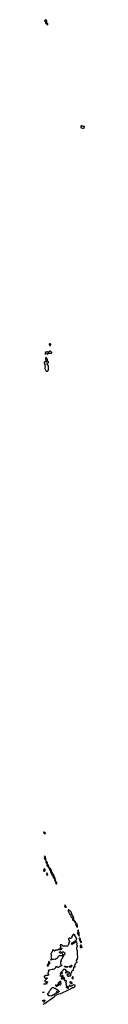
# Model space of a CAD drawing. Extents: x 2889633 to 3052318, y 540750 to 918690.
# Tile 397 of 656: x 2968791 to 2970360, y 697835 to 735380. Entities that reach past the tile are written whole.
import ezdxf

# ---------------------------------------------------------------- set-up
doc = ezdxf.new("R2010")
doc.units = 0

msp = doc.modelspace()

# ---------------------------------------------------------------- linework, layer by layer
at = {"layer": '0CON02XD'}
for points in [[(2968955, 735190), (2968960, 735195), (2968958, 735228), (2968938, 735248), (2968922, 735252), (2968900, 735275), (2968900, 735285), (2968920, 735315), (2968920, 735345), (2968912, 735352), (2968908, 735368), (2968875, 735380), (2968868, 735372), (2968852, 735368), (2968848, 735352), (2968832, 735348), (2968830, 735325), (2968868, 735308), (2968872, 735252), (2968888, 735248), (2968892, 735232), (2968908, 735228), (2968912, 735212), (2968928, 735208), (2968932, 735192), (2968955, 735190)], [(2970325, 731240), (2970350, 731255), (2970360, 731285), (2970355, 731300), (2970342, 731302), (2970335, 731310), (2970315, 731310), (2970305, 731320), (2970255, 731320), (2970245, 731330), (2970235, 731330), (2970222, 731318), (2970212, 731292), (2970235, 731260), (2970245, 731260), (2970275, 731240), (2970325, 731240)], [(2969045, 722940), (2969060, 722965), (2969060, 722985), (2969070, 722995), (2969070, 723005), (2969045, 723022), (2969028, 723022), (2969015, 723010), (2969012, 722995), (2969030, 722965), (2969030, 722945), (2969045, 722940)], [(2968895, 721980), (2968945, 721982), (2968970, 722005), (2968970, 722015), (2968980, 722025), (2968980, 722105), (2968990, 722115), (2968980, 722165), (2968990, 722175), (2968940, 722225), (2968940, 722265), (2968980, 722295), (2968980, 722335), (2968950, 722365), (2968950, 722405), (2968942, 722412), (2968930, 722445), (2968910, 722465), (2968910, 722485), (2968885, 722500), (2968873, 722455), (2968880, 722375), (2968892, 722362), (2968908, 722358), (2968918, 722348), (2968917, 722333), (2968885, 722320), (2968870, 722335), (2968865, 722350), (2968818, 722325), (2968813, 722305), (2968839, 722215), (2968844, 722175), (2968853, 722155), (2968848, 722078), (2968878, 721998), (2968895, 721980)], [(2968945, 722620), (2968968, 722642), (2968972, 722658), (2968985, 722670), (2969085, 722660), (2969100, 722665), (2969110, 722675), (2969110, 722685), (2969056, 722736), (2969045, 722740), (2968985, 722700), (2968965, 722700), (2968955, 722710), (2968945, 722710), (2968935, 722700), (2968875, 722702), (2968864, 722696), (2968857, 722683), (2968862, 722632), (2968915, 722648), (2968945, 722620)], [(2968855, 704332), (2968870, 704345), (2968852, 704375), (2968825, 704397), (2968802, 704398), (2968798, 704385), (2968813, 704355), (2968855, 704332)], [(2968875, 703330), (2968880, 703335), (2968882, 703395), (2968871, 703425), (2968871, 703455), (2968855, 703473), (2968828, 703482), (2968817, 703463), (2968827, 703425), (2968822, 703395), (2968848, 703365), (2968855, 703340), (2968875, 703330)], [(2968935, 703200), (2968942, 703215), (2968926, 703275), (2968895, 703310), (2968878, 703295), (2968872, 703265), (2968885, 703240), (2968925, 703200), (2968935, 703200)], [(2968835, 702912), (2968860, 702925), (2968856, 702966), (2968835, 703000), (2968815, 703000), (2968803, 702987), (2968792, 702935), (2968803, 702913), (2968835, 702912)], [(2968945, 702760), (2968958, 702775), (2968952, 702815), (2968922, 702848), (2968910, 702825), (2968912, 702795), (2968933, 702763), (2968945, 702760)], [(2969005, 703040), (2969012, 703065), (2968994, 703094), (2968968, 703158), (2968955, 703172), (2968935, 703172), (2968922, 703155), (2968923, 703123), (2968959, 703089), (2968985, 703040), (2969005, 703040)], [(2969228, 702552), (2969245, 702552), (2969258, 702565), (2969245, 702592), (2969230, 702605), (2969243, 702625), (2969241, 702635), (2969196, 702726), (2969186, 702766), (2969176, 702786), (2969148, 702815), (2969139, 702845), (2969110, 702875), (2969094, 702954), (2969067, 703005), (2969025, 703022), (2969017, 703013), (2969018, 702975), (2969072, 702905), (2969072, 702888), (2969060, 702875), (2969060, 702865), (2969083, 702843), (2969117, 702787), (2969118, 702755), (2969156, 702716), (2969168, 702665), (2969200, 702645), (2969210, 702615), (2969215, 702560), (2969228, 702552)], [(2969275, 702430), (2969285, 702432), (2969300, 702445), (2969302, 702455), (2969292, 702495), (2969255, 702520), (2969244, 702494), (2969265, 702440), (2969275, 702430)], [(2969633, 701537), (2969665, 701542), (2969662, 701555), (2969638, 701585), (2969625, 701612), (2969603, 701617), (2969592, 701585), (2969602, 701555), (2969633, 701537)], [(2969941, 701111), (2969955, 701112), (2969955, 701130), (2969938, 701148), (2969938, 701175), (2969910, 701185), (2969920, 701215), (2969917, 701225), (2969892, 701245), (2969863, 701345), (2969832, 701362), (2969817, 701387), (2969765, 701431), (2969755, 701438), (2969737, 701433), (2969730, 701415), (2969730, 701385), (2969746, 701366), (2969756, 701336), (2969778, 701308), (2969795, 701272), (2969842, 701245), (2969834, 701185), (2969844, 701164), (2969865, 701148), (2969912, 701152), (2969928, 701138), (2969941, 701111)], [(2970015, 700932), (2970025, 700940), (2970025, 700950), (2969996, 700996), (2969978, 701008), (2969972, 701035), (2969942, 701052), (2969935, 701070), (2969915, 701090), (2969905, 701090), (2969900, 701055), (2969912, 701042), (2969928, 701038), (2969958, 701008), (2969973, 700975), (2970015, 700932)], [(2970085, 700773), (2970096, 700785), (2970096, 700825), (2970075, 700898), (2970055, 700911), (2970024, 700886), (2970020, 700865), (2970043, 700835), (2970054, 700784), (2970085, 700773)], [(2970155, 700432), (2970167, 700445), (2970152, 700472), (2970153, 700557), (2970147, 700575), (2970122, 700605), (2970130, 700655), (2970125, 700662), (2970115, 700662), (2970099, 700651), (2970093, 700633), (2970098, 700605), (2970093, 700525), (2970100, 700505), (2970142, 700465), (2970144, 700444), (2970155, 700432)], [(2968782, 697835), (2968845, 697872), (2968963, 697957), (2969013, 697985), (2969040, 698010), (2969216, 698134), (2969227, 698153), (2969268, 698175), (2969295, 698200), (2969320, 698205), (2969374, 698236), (2969449, 698251), (2969557, 698303), (2969665, 698346), (2969878, 698455), (2969893, 698477), (2969935, 698480), (2969970, 698495), (2969988, 698512), (2969990, 698525), (2970000, 698535), (2969998, 698568), (2969928, 698572), (2969910, 698565), (2969885, 698540), (2969863, 698537), (2969835, 698518), (2969825, 698520), (2969808, 698548), (2969775, 698550), (2969768, 698525), (2969730, 698485), (2969730, 698445), (2969725, 698440), (2969688, 698468), (2969672, 698472), (2969672, 698508), (2969678, 698508), (2969695, 698490), (2969708, 698492), (2969720, 698505), (2969660, 698565), (2969663, 698587), (2969672, 698598), (2969672, 698622), (2969642, 698675), (2969670, 698705), (2969670, 698715), (2969645, 698740), (2969632, 698738), (2969615, 698720), (2969602, 698732), (2969590, 698765), (2969590, 698785), (2969600, 698795), (2969600, 698835), (2969578, 698858), (2969545, 698860), (2969532, 698872), (2969528, 698892), (2969540, 698915), (2969528, 698928), (2969505, 698930), (2969490, 698915), (2969490, 698880), (2969518, 698858), (2969522, 698842), (2969540, 698825), (2969540, 698805), (2969535, 698800), (2969495, 698800), (2969485, 698810), (2969480, 698825), (2969500, 698845), (2969490, 698855), (2969490, 698880), (2969472, 698892), (2969445, 698898), (2969433, 698915), (2969443, 698947), (2969460, 698965), (2969460, 698975), (2969440, 699005), (2969440, 699025), (2969455, 699040), (2969465, 699040), (2969483, 699023), (2969518, 699022), (2969520, 699035), (2969505, 699040), (2969482, 699062), (2969482, 699078), (2969515, 699110), (2969530, 699115), (2969540, 699145), (2969572, 699178), (2969617, 699177), (2969630, 699165), (2969628, 699145), (2969645, 699110), (2969685, 699110), (2969690, 699105), (2969632, 699048), (2969630, 699035), (2969642, 699022), (2969657, 699033), (2969660, 699055), (2969672, 699068), (2969702, 699078), (2969758, 699068), (2969760, 699055), (2969780, 699025), (2969778, 698985), (2969757, 698973), (2969735, 698990), (2969692, 698988), (2969680, 698955), (2969704, 698924), (2969735, 698910), (2969755, 698910), (2969765, 698920), (2969825, 698922), (2969840, 698935), (2969840, 698985), (2969847, 698993), (2969858, 699042), (2969878, 699065), (2969880, 699105), (2969912, 699138), (2969930, 699135), (2969937, 699143), (2969940, 699185), (2969950, 699205), (2969950, 699265), (2969965, 699268), (2969985, 699258), (2970005, 699270), (2970002, 699295), (2969990, 699315), (2969990, 699335), (2970007, 699353), (2970029, 699411), (2970069, 699441), (2970077, 699455), (2970070, 699470), (2970052, 699485), (2970048, 699505), (2970092, 699575), (2970092, 699605), (2970103, 699637), (2970092, 699735), (2970092, 699805), (2970088, 699815), (2970090, 699885), (2970062, 699915), (2970068, 700005), (2970087, 700067), (2970085, 700080), (2970068, 700105), (2970082, 700155), (2970065, 700200), (2970050, 700215), (2970035, 700218), (2970015, 700208), (2969985, 700180), (2969972, 700178), (2969930, 700135), (2969885, 700120), (2969860, 700125), (2969890, 700195), (2969915, 700202), (2969948, 700192), (2969992, 700248), (2970005, 700250), (2970040, 700285), (2970040, 700295), (2970060, 700325), (2970052, 700362), (2969988, 700455), (2969985, 700480), (2969955, 700498), (2969925, 700492), (2969898, 700465), (2969878, 700425), (2969880, 700405), (2969868, 700382), (2969848, 700362), (2969835, 700360), (2969828, 700342), (2969815, 700340), (2969797, 700357), (2969775, 700360), (2969752, 700335), (2969748, 700315), (2969770, 700255), (2969787, 700237), (2969788, 700225), (2969763, 700197), (2969760, 700135), (2969750, 700125), (2969738, 700085), (2969725, 700070), (2969712, 700058), (2969625, 700047), (2969545, 700052), (2969475, 700107), (2969455, 700108), (2969435, 700100), (2969430, 700075), (2969445, 700070), (2969452, 700035), (2969430, 700005), (2969430, 699965), (2969455, 699948), (2969465, 699950), (2969485, 699980), (2969496, 699976), (2969502, 699965), (2969495, 699950), (2969460, 699915), (2969435, 699910), (2969415, 699920), (2969405, 699940), (2969395, 699940), (2969345, 699903), (2969325, 699897), (2969285, 699903), (2969265, 699899), (2969215, 699862), (2969170, 699905), (2969145, 699910), (2969133, 699897), (2969132, 699875), (2969120, 699845), (2969118, 699812), (2969068, 699775), (2969070, 699755), (2969100, 699715), (2969098, 699692), (2969072, 699675), (2969080, 699645), (2969082, 699565), (2969070, 699545), (2969070, 699525), (2969085, 699520), (2969100, 699535), (2969102, 699548), (2969123, 699557), (2969175, 699552), (2969195, 699570), (2969245, 699562), (2969276, 699584), (2969338, 699602), (2969346, 699614), (2969352, 699658), (2969375, 699682), (2969405, 699700), (2969415, 699690), (2969455, 699700), (2969468, 699698), (2969475, 699690), (2969528, 699692), (2969532, 699735), (2969508, 699788), (2969508, 699822), (2969518, 699832), (2969541, 699839), (2969566, 699836), (2969578, 699815), (2969602, 699792), (2969600, 699725), (2969573, 699717), (2969560, 699705), (2969560, 699675), (2969530, 699645), (2969492, 699555), (2969462, 699535), (2969458, 699525), (2969462, 699488), (2969442, 699455), (2969438, 699425), (2969440, 699375), (2969460, 699355), (2969475, 699330), (2969505, 699330), (2969510, 699325), (2969495, 699310), (2969472, 699308), (2969455, 699290), (2969425, 699290), (2969418, 699282), (2969405, 699280), (2969365, 699240), (2969325, 699240), (2969315, 699260), (2969265, 699260), (2969250, 699245), (2969248, 699232), (2969182, 699168), (2969145, 699170), (2969125, 699160), (2969015, 699138), (2969005, 699130), (2968972, 699128), (2968972, 699112), (2969000, 699095), (2968988, 699082), (2968987, 699063), (2968978, 699045), (2968962, 699038), (2968958, 699018), (2968975, 698980), (2968985, 698970), (2968998, 698968), (2968998, 698962), (2968965, 698930), (2968885, 698928), (2968875, 698920), (2968843, 698917), (2968820, 698895), (2968820, 698875), (2968830, 698865), (2968830, 698855), (2968872, 698822), (2968898, 698832), (2968905, 698850), (2968915, 698850), (2968930, 698835), (2968928, 698822), (2968900, 698795), (2968895, 698780), (2968840, 698735), (2968850, 698705), (2968863, 698693), (2968895, 698690), (2968915, 698710), (2968932, 698692), (2968945, 698690), (2968960, 698675), (2968935, 698670), (2968915, 698680), (2968902, 698678), (2968902, 698655), (2968918, 698625), (2968908, 698602), (2968895, 698600), (2968875, 698610), (2968855, 698602), (2968788, 698602)], [(2970235, 700180), (2970245, 700190), (2970245, 700210), (2970237, 700227), (2970218, 700248), (2970202, 700295), (2970201, 700335), (2970185, 700360), (2970165, 700362), (2970150, 700345), (2970162, 700275), (2970190, 700245), (2970214, 700194), (2970235, 700180)], [(2969418, 699778), (2969402, 699792), (2969400, 699815), (2969412, 699848), (2969435, 699850), (2969462, 699815), (2969463, 699795), (2969455, 699780), (2969418, 699778)], [(2970205, 699992), (2970235, 700010), (2970248, 700008), (2970255, 700000), (2970267, 700005), (2970265, 700020), (2970252, 700032), (2970225, 700090), (2970205, 700090), (2970194, 700056), (2970188, 700015), (2970205, 699992)], [(2968965, 699290), (2968980, 699305), (2968982, 699338), (2969010, 699365), (2969010, 699375), (2969000, 699385), (2969002, 699398), (2969035, 699400), (2969048, 699415), (2969040, 699435), (2969025, 699440), (2969005, 699470), (2968995, 699470), (2968980, 699445), (2968978, 699372), (2968930, 699325), (2968932, 699312), (2968965, 699290)], [(2969665, 699242), (2969655, 699250), (2969635, 699250), (2969625, 699260), (2969602, 699262), (2969592, 699272), (2969590, 699285), (2969595, 699290), (2969625, 699290), (2969665, 699270), (2969695, 699282), (2969715, 699278), (2969718, 699265), (2969710, 699255), (2969675, 699250), (2969665, 699242)], [(2969845, 699250), (2969783, 699253), (2969768, 699265), (2969768, 699275), (2969783, 699287), (2969845, 699310), (2969865, 699328), (2969877, 699327), (2969878, 699305), (2969870, 699295), (2969852, 699288), (2969850, 699255), (2969845, 699250)], [(2969435, 698568), (2969415, 698570), (2969408, 698615), (2969382, 698622), (2969370, 698635), (2969378, 698675), (2969399, 698691), (2969414, 698716), (2969425, 698722), (2969445, 698718), (2969452, 698705), (2969432, 698665), (2969432, 698655), (2969455, 698638), (2969460, 698625), (2969460, 698605), (2969445, 698572), (2969435, 698568)], [(2969925, 698790), (2969930, 698815), (2969920, 698825), (2969920, 698855), (2969930, 698865), (2969918, 698878), (2969905, 698880), (2969882, 698858), (2969880, 698845), (2969918, 698808), (2969925, 698790)], [(2969075, 698148), (2969045, 698158), (2969015, 698153), (2968985, 698160), (2968980, 698165), (2968982, 698185), (2968958, 698218), (2968958, 698245), (2968965, 698258), (2969005, 698270), (2969012, 698288), (2969013, 698327), (2969038, 698355), (2969045, 698380), (2969065, 698390), (2969123, 698457), (2969155, 698470), (2969185, 698470), (2969205, 698450), (2969235, 698448), (2969255, 698438), (2969310, 698395), (2969350, 698375), (2969365, 698350), (2969388, 698338), (2969390, 698325), (2969370, 698315), (2969368, 698295), (2969355, 698282), (2969322, 698282), (2969318, 698328), (2969290, 698325), (2969290, 698315), (2969310, 698285), (2969310, 698275), (2969293, 698257), (2969282, 698248), (2969240, 698245), (2969195, 698202), (2969153, 698197), (2969135, 698170), (2969095, 698152), (2969075, 698148)], [(2969285, 698517), (2969274, 698524), (2969258, 698545), (2969252, 698568), (2969265, 698582), (2969275, 698583), (2969325, 698570), (2969340, 698605), (2969358, 698618), (2969372, 698602), (2969377, 698563), (2969365, 698550), (2969335, 698550), (2969305, 698520), (2969285, 698517)], [(2969885, 698630), (2969890, 698635), (2969888, 698648), (2969855, 698680), (2969825, 698680), (2969815, 698690), (2969790, 698675), (2969792, 698662), (2969805, 698650), (2969835, 698650), (2969855, 698630), (2969885, 698630)], [(2968745, 697968), (2968795, 697992), (2968822, 697998), (2968835, 698010), (2968840, 697985), (2968803, 697917), (2968785, 697912)], [(2968788, 698318), (2968810, 698295), (2968808, 698282), (2968795, 698290), (2968755, 698290)]]:
    msp.add_lwpolyline(points, dxfattribs=at)

doc.saveas('drawing.dxf')
